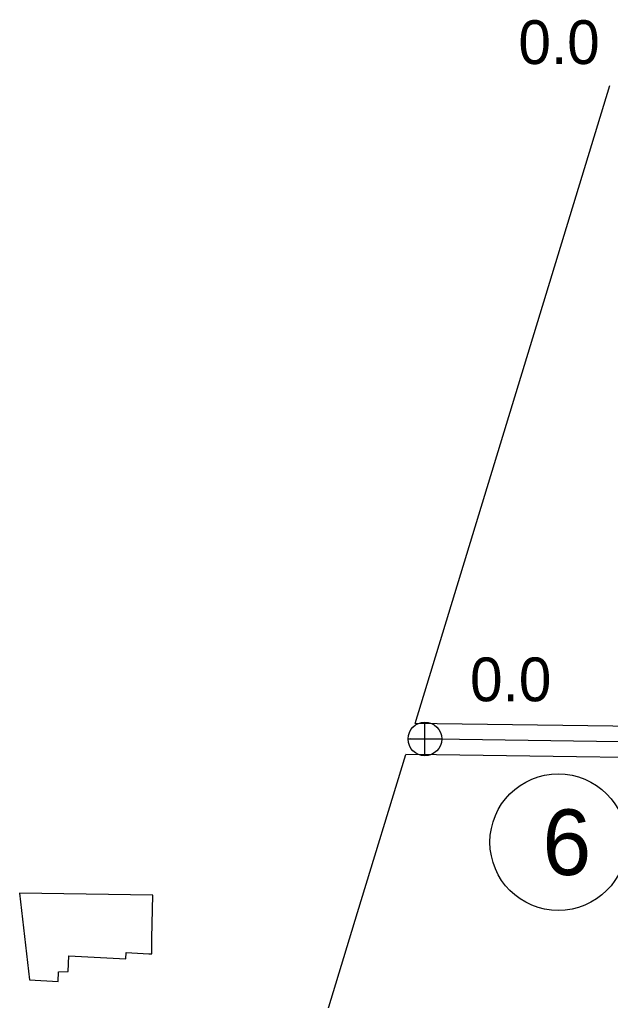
# Model space of a CAD drawing. Extents: x -83719 to 153526, y -11835 to 11446.
# Drawn here: x 7874.2 to 8064.4, y -977.8 to -662.1 of the extents above; entities that cross this region are included whole.
import ezdxf

# ---------------------------------------------------------------- set-up
doc = ezdxf.new("R2010")
doc.units = 0
for name, color, linetype in [('Level 10', 7, 'Continuous'), ('Level 2', 7, 'Continuous'), ('Level 25', 7, 'Continuous'), ('Level 26', 7, 'Continuous'), ('Level 27', 7, 'Continuous'), ('Level 57', 7, 'Continuous'), ('Level 59', 7, 'Continuous')]:
    doc.layers.add(name, color=color, linetype=linetype)

msp = doc.modelspace()

# ---------------------------------------------------------------- linework, layer by layer
at = {"layer": 'Level 10'}
for points in [[(8113.67, -890.24), (8008.58, -888.75), (8001.57, -888.67)], [(8113.62, -900.24), (8008.45, -898.75), (7998.53, -898.63)]]:
    msp.add_lwpolyline(points, dxfattribs=at)
at = {"layer": 'Level 2'}
for points in [[(8001.57, -888.67), (8064.16, -683.28)], [(7983.01, -949.54), (7998.53, -898.63)], [(7915.38, -1500.95), (7915.8, -1464.93), (7916.25, -1426.13), (7916.48, -1400.3), (7918.76, -1243.29), (7920.1, -1156.56), (7983.01, -949.54)]]:
    msp.add_lwpolyline(points, dxfattribs=at)
at = {"layer": 'Level 26'}
for p, q in [((8004.67, -899.09), (8004.67, -888.25)), ((7999.25, -893.67), (8010.08, -893.67))]:
    msp.add_line(p, q, dxfattribs=at)
msp.add_circle((8004.67, -893.67), 5.42, dxfattribs=at)
at = {"layer": 'Level 27'}
msp.add_circle((8047.62, -926.91), 22, dxfattribs=at)
at = {"layer": 'Level 57'}
for points in [[(7917.04, -943.93), (7874.21, -943.3)], [(7874.21, -943.3), (7877.36, -971.18)], [(7877.36, -971.18), (7886.62, -971.72), (7886.76, -968.62), (7889.88, -968.56), (7890.09, -963.45), (7908.43, -964.44), (7908.56, -962.41), (7915.75, -962.8), (7916.74, -962.84), (7916.78, -957.85), (7917.04, -943.93)]]:
    msp.add_lwpolyline(points, dxfattribs=at)
at = {"layer": 'Level 59'}
msp.add_lwpolyline([(8255.81, -874.92), (8245.65, -876.36), (8243.95, -877.1), (8236.03, -879.27), (8231.33, -881.15), (8221.37, -883.89), (8208.29, -888.68), (8201.36, -890.64), (8196.57, -892.23), (8194.07, -892.57), (8188.67, -894.46), (8185.78, -895.44), (8184.64, -895.68), (8181.44, -896.03), (8178.54, -896), (8175.74, -896.08), (8118.6, -895.31), (8008.51, -893.75), (7999.92, -893.65)], dxfattribs=at)

# ---------------------------------------------------------------- texts
at = {"layer": 'Level 25'}
for p in [(8034.77, -676.4), (8019.2, -881.53)]:
    msp.add_text('0.0', height=14.08, dxfattribs=at).set_placement(p)
at = {"layer": 'Level 27'}
msp.add_text('6', height=21.12, dxfattribs=at).set_placement((8042.5, -937.47))

doc.saveas('drawing.dxf')
